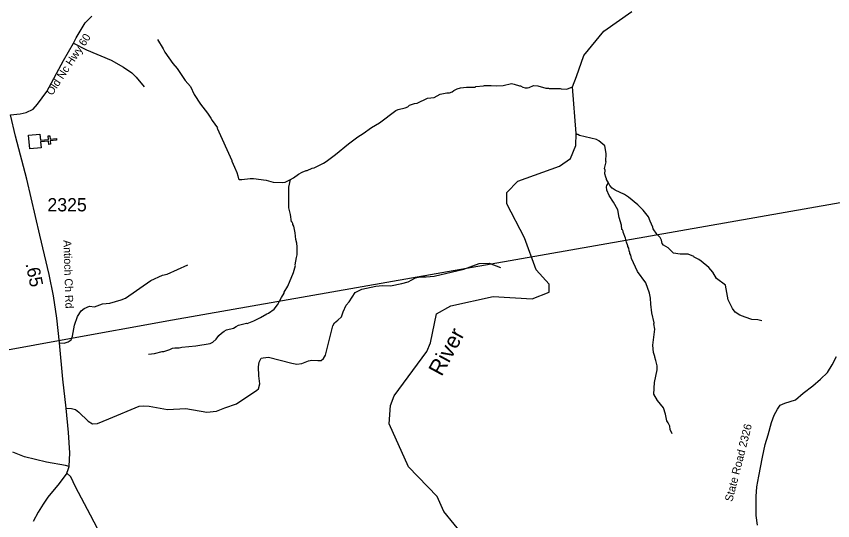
# Model space of a CAD drawing. Extents: x 1248089 to 1457196, y 820910 to 988753.
# Drawn here: x 1401339 to 1409048, y 887761 to 892525 of the extents above; entities that cross this region are included whole.
import ezdxf

# ---------------------------------------------------------------- set-up
doc = ezdxf.new("R2010")
doc.units = 0
for name, color, linetype in [('Exist Cultural Church CELL', 7, 'Continuous'), ('Exist Hydrographic Creek Single Shore', 7, 'Continuous'), ('Exist Hydrographic Misc Water Feature', 7, 'Continuous'), ('Exist Road Non-System Type 51', 7, 'Continuous'), ('Exist Road Secondary Type 51 Attributed', 7, 'Continuous'), ('Exist Road Secondary Type 51 Label', 7, 'Continuous'), ('Exist Utilities Electrical Transmission Line', 7, 'Continuous'), ('Prop GRAU CAT1 Cell', 7, 'Continuous'), ('Prop Lane Lines', 7, 'Continuous'), ('Scratch_Level_4', 7, 'Continuous')]:
    doc.layers.add(name, color=color, linetype=linetype)

msp = doc.modelspace()

# ---------------------------------------------------------------- linework, layer by layer
at = {"layer": 'Exist Cultural Church CELL'}
msp.add_lwpolyline([(1401561.5, 891412), (1401567.1, 891355.3), (1401642.9, 891362.6), (1401639.8, 891394.5), (1401655.7, 891396), (1401658.8, 891364.1), (1401718.6, 891369.9), (1401720.2, 891353.9), (1401660.3, 891348.2), (1401663.4, 891316.3), (1401647.5, 891314.8), (1401644.4, 891346.7), (1401568.6, 891339.4), (1401574, 891282), (1401468, 891271.8), (1401455.6, 891401.8)], close=True, dxfattribs=at)
at = {"layer": 'Exist Hydrographic Creek Single Shore'}
msp.add_lwpolyline([(1405571.1, 887610.2), (1405376.1, 887847.1), (1405312.2, 887989.5), (1405042.2, 888270.8), (1404859.2, 888674.9), (1404871.2, 888848.7), (1404906.1, 888939.9), (1405215.2, 889360.5), (1405250.1, 889441.9), (1405306.2, 889716.5), (1405441.1, 889789.3), (1405843.1, 889879.7), (1406210.2, 889855.9), (1406369.2, 889918.4), (1406371.1, 889993.8), (1406249.1, 890130.9), (1406138.2, 890431.8), (1405970.2, 890753.6), (1405972.2, 890862), (1406074.2, 890968.2), (1406469.2, 891108.1), (1406571.2, 891181.5), (1406623.2, 891305.2), (1406624.1, 891417.1), (1406589.4, 891857.6), (1406628.2, 891955), (1406699.2, 892153.9), (1406887.2, 892383.2), (1407150.2, 892571.6)], dxfattribs=at)
at = {"layer": 'Exist Hydrographic Misc Water Feature'}
for points in [[(1402672.4, 892307), (1402726.5, 892217.9), (1402741.8, 892185.6), (1402817.5, 892080), (1402858.4, 892031.1), (1402932, 891917.6), (1402982.8, 891860.5), (1403017.1, 891787.8), (1403079.1, 891696.4), (1403145.3, 891609), (1403176.3, 891564.4), (1403187.8, 891542.1), (1403238.3, 891471.1), (1403236.7, 891467.8), (1403375.6, 891164.2), (1403375.4, 891156.2), (1403398.2, 891099.7), (1403421.2, 891051.2), (1403432.4, 891019), (1403437.9, 890991), (1403443.7, 890984.8), (1403467.7, 890982.3), (1403547.9, 890992.5), (1403579.9, 890991.8), (1403697.6, 890978.4), (1403763.2, 890959.8), (1403855.2, 890955.8), (1403879.2, 890957.2), (1403929.2, 890984.4)], [(1403929.2, 890984.4), (1403956.2, 890999.5), (1404004.9, 891034.4), (1404037.2, 891051.6), (1404077.6, 891068.8), (1404085.6, 891068.6), (1404134.1, 891091.5), (1404150.2, 891095.1), (1404239.1, 891137.2), (1404263.5, 891152.6), (1404352.9, 891220.6), (1404475.1, 891321.8), (1404564.6, 891387.8), (1404613.2, 891416.7), (1404694.5, 891474.9), (1404767.4, 891517.3), (1404922, 891633.8), (1404946.2, 891645.3), (1405010.5, 891659.8), (1405034.8, 891671.3), (1405051.1, 891685), (1405099.5, 891701.9), (1405123.6, 891705.3), (1405220.6, 891751.1), (1405284.7, 891757.7), (1405341.4, 891788.4), (1405405.8, 891803), (1405429.8, 891802.4), (1405454, 891812), (1405470.3, 891825.6), (1405502.6, 891840.9), (1405534.7, 891848.2), (1405590.9, 891854.9), (1405670.9, 891857.1), (1405679, 891861), (1405751.2, 891867.3), (1405759.3, 891871.1), (1405823.3, 891871.8), (1405871.2, 891868.7), (1405935.3, 891871.2), (1406015.7, 891889.5), (1406041.5, 891884.9), (1406091.3, 891867.9), (1406099.3, 891867.7), (1406122.9, 891855.1), (1406142.8, 891850.7), (1406166.8, 891850.2), (1406182.9, 891853.8), (1406223.3, 891872.9), (1406263.2, 891868.1), (1406338.8, 891846.4), (1406362.7, 891845.8), (1406370.6, 891841.7), (1406474.7, 891843.4), (1406482.6, 891839.3), (1406538.6, 891838), (1406589.4, 891857.6)], [(1406929.8, 890952.4), (1406912.1, 890982.2), (1406912.2, 890990.2), (1406904.6, 891006.4), (1406897.2, 891038.5), (1406897.9, 891070.5), (1406894.3, 891086.6), (1406907.7, 891150.3), (1406905.8, 891155.1), (1406909.4, 891230.1), (1406895, 891302.4), (1406840, 891349.6), (1406816.2, 891360.1), (1406657.1, 891399.6), (1406641.3, 891408), (1406633.3, 891408.1), (1406624.1, 891417.1)], [(1402587.7, 889334.7), (1402643.9, 889341.5), (1402716.3, 889359.9), (1402732.3, 889359.6), (1402788.8, 889378.3), (1402813, 889389.7), (1402837.1, 889393.2), (1402877.1, 889392.4), (1402901.3, 889399.7), (1403033.5, 889413.3), (1403170, 889433.8), (1403194.3, 889447.3), (1403224.9, 889476.5), (1403251.7, 889510), (1403276.2, 889533.4), (1403300.6, 889550.9), (1403324.8, 889562.4), (1403389.2, 889578.9), (1403413.6, 889596.4), (1403437.8, 889607.8), (1403514.2, 889626.1), (1403518.2, 889624.4), (1403582.8, 889648.6), (1403643.3, 889679.2), (1403704.1, 889715.8), (1403720.3, 889721.5), (1403775.2, 889760.2), (1403806.1, 889799.6), (1403843.6, 889870.7), (1403868.4, 889910.1), (1403868.6, 889918.1), (1403901.9, 889977.4), (1403956.7, 890104), (1403974.1, 890171.7), (1403972.8, 890177.8), (1403983.7, 890247.3), (1403992.2, 890271.1), (1403990.2, 890359.2), (1403986.4, 890367.2), (1403986.7, 890383.2), (1403979.4, 890415.4), (1403972.8, 890479.5), (1403958.2, 890543.7), (1403950.5, 890559.9), (1403950.7, 890567.9), (1403945.1, 890582), (1403939, 890584.1), (1403929.3, 890653.4), (1403913.9, 890716.6), (1403912.3, 890912.5), (1403929.2, 890984.4)], [(1407531.8, 888582.1), (1407512.8, 888622.5), (1407509.5, 888654.5), (1407494.1, 888686.9), (1407482.5, 888703.1), (1407467.9, 888767.4), (1407449.2, 888827.8), (1407394.1, 888895.4), (1407360, 888957.7), (1407366.5, 889067.5), (1407389, 889184.9), (1407389.9, 889224.8), (1407378.9, 889273), (1407367.6, 889305.2), (1407367.8, 889313.2), (1407354.6, 889349.5), (1407350.1, 889417.6), (1407367, 889571.5), (1407360.4, 889621.2), (1407362.7, 889629.2), (1407340.7, 889725.6), (1407330.5, 889805.8), (1407327.7, 889861.8), (1407316.7, 889910), (1407282.8, 890006.7), (1407205.2, 890116.3), (1407147.9, 890237.5), (1407140.5, 890269.7), (1407132.9, 890285.8), (1407133.1, 890293.8), (1407125.4, 890310), (1407121.9, 890334.1), (1407114.3, 890350.2), (1407114.5, 890358.2), (1407099.2, 890390.5), (1407092, 890430.6), (1407069.3, 890487.1), (1407069.5, 890495.1), (1407063.7, 890507.2), (1407057.8, 890511.3), (1407054.7, 890551.4), (1407031.4, 890624.3), (1407017.8, 890696.1), (1406979.4, 890768.9), (1406936.8, 890833.8), (1406913.8, 890882.3), (1406912.6, 890914.3), (1406914.8, 890926.3), (1406929.8, 890952.4)], [(1408379.1, 889648.7), (1408339.3, 889657.6), (1408283.5, 889662.8), (1408219.9, 889682.2), (1408172.3, 889703.2), (1408126.9, 889732.2), (1408101.7, 889766.8), (1408059.4, 889845.6), (1408049, 889917.8), (1408034.4, 889986.1), (1407951.8, 890047.9), (1407915.1, 890108.6), (1407878.1, 890151.5), (1407807.3, 890210.9), (1407783.7, 890227.4), (1407740.2, 890250.4), (1407736.3, 890256.6), (1407682.5, 890278.9), (1407608.8, 890279.3), (1407545, 890288.8), (1407494.1, 890339.8), (1407448.7, 890364.8), (1407439, 890379), (1407431.7, 890411.2), (1407420.2, 890435.4), (1407386.9, 890468.1), (1407354, 890516.8), (1407350.3, 890532.9), (1407323.5, 890589.5), (1407308.4, 890629.8), (1407296.8, 890648), (1407257.8, 890694.9), (1407207.9, 890744.4), (1407120.4, 890815.7), (1407080.9, 890840.6), (1406993.9, 890882.5), (1406964.3, 890901.1), (1406942.8, 890925.6), (1406929.8, 890952.4)]]:
    msp.add_lwpolyline(points, dxfattribs=at)
at = {"layer": 'Exist Road Non-System Type 51'}
for points in [[(1401879.1, 892270.7), (1402003.2, 892207.4), (1402235.2, 892111.3), (1402352.3, 892045.7), (1402429.6, 891991.7), (1402469.5, 891949.5), (1402546.8, 891858.1)], [(1401747, 889442.1), (1401790.2, 889437.8), (1401830.1, 889451.9), (1401858.2, 889470.6), (1401869.9, 889503.4), (1401888.6, 889606.6), (1401916.7, 889691), (1401951.9, 889742.6), (1401980, 889766), (1402031.5, 889787.1), (1402078.4, 889782.4), (1402153.4, 889808.2), (1402223.7, 889815.3), (1402329.1, 889845.7), (1402368.9, 889862.2), (1402610.2, 890028.6), (1402720.3, 890080.2), (1402764.9, 890089.6), (1402959.3, 890176.3)], [(1403941.1, 889247.9), (1403989.2, 889240.7), (1404035.7, 889245.6), (1404096.8, 889272.5), (1404131.1, 889277.4), (1404187.3, 889275), (1404219.1, 889275), (1404238.7, 889294.6), (1404258.2, 889323.9), (1404275.4, 889387.6), (1404326.7, 889602.9), (1404343.2, 889628.9), (1404375, 889655.8), (1404409.2, 889685.2), (1404426.4, 889734.1), (1404453.3, 889795.3), (1404482.6, 889827.1), (1404538.9, 889917.7), (1404602.5, 889947), (1404734.5, 889976.4), (1404798.1, 889981.3), (1404871.5, 889978.9), (1404979.1, 890000.9), (1405040.2, 890015.6), (1405108.7, 890054.7), (1405150.3, 890064.5), (1405209, 890064.5), (1405284.8, 890071.9), (1405563.6, 890135.5), (1405709.6, 890189.1), (1405802.5, 890194), (1405912.6, 890152.4)], [(1403625.6, 889008.1), (1403637.9, 889054.6), (1403628.1, 889128), (1403625.6, 889213.7), (1403633, 889257.7), (1403652.5, 889296.9), (1403669.6, 889299.3), (1403721, 889304.2), (1403941.1, 889247.9)], [(1401810.9, 888824.5), (1401859.8, 888819.6), (1401896.5, 888812.3), (1401930.7, 888787.8), (1402018.8, 888699.7), (1402057.9, 888675.2), (1402104.4, 888680.1), (1402212, 888724.2), (1402500.6, 888844.1), (1402537.3, 888846.6), (1402593.5, 888841.7), (1402767.2, 888812.3), (1402940.8, 888822.1), (1403138.9, 888787.8), (1403229.4, 888795.2), (1403307.7, 888827), (1403417.7, 888866.1), (1403610.9, 888993.4), (1403625.6, 889008.1)], [(1401839.1, 888273.5), (1401804.4, 888282.7), (1401624.2, 888315.1), (1401416.2, 888363.6), (1401305.2, 888407.6)]]:
    msp.add_lwpolyline(points, dxfattribs=at)
at = {"layer": 'Exist Road Secondary Type 51 Attributed'}
for points in [[(1401285.8, 891595.2), (1401374.2, 891605), (1401433, 891616.8), (1401498.9, 891647.4), (1401538.9, 891694.5), (1401626, 891814.6), (1401785.5, 892107.4), (1401879.1, 892270.7), (1401905.5, 892321.8), (1401990.2, 892463.1), (1402051.4, 892526.7)], [(1401815.4, 888210.5), (1401829.6, 888243.5), (1401839.1, 888273.5), (1401843.8, 888403.4), (1401832, 888594.7), (1401810.9, 888824.5), (1401780, 889097.1), (1401747, 889442.1), (1401721.1, 889674.4), (1401690.4, 889884.7), (1401647.9, 890085.5), (1401560.6, 890457.8), (1401438, 890986), (1401331.8, 891392.4), (1401285.8, 891595.2)], [(1408338.7, 887717.5), (1408326.1, 887810), (1408324, 887896.2), (1408324, 887988.7), (1408332.4, 888081.3), (1408349.1, 888181.2), (1408384.9, 888362), (1408410.1, 888481.8), (1408437.4, 888572.2), (1408468.9, 888687.9), (1408495.6, 888758.4), (1408525, 888815.2), (1408552.3, 888853), (1408596.4, 888872), (1408646.8, 888886.7), (1408695.2, 888901.4), (1408768.7, 888964.5), (1408859, 889036), (1408932.6, 889096.9), (1408997.7, 889160), (1409043.6, 889232.5), (1409083.6, 889312.4)], [(1401815.4, 888210.5), (1401743.3, 888112.2), (1401638.3, 887984), (1401592.1, 887918.8), (1401545.9, 887843.1), (1401499.6, 887754.8)], [(1402178.6, 887549.9), (1402039.7, 887814.9), (1401898.1, 888082.6), (1401853.5, 888174.4), (1401815.4, 888210.5)]]:
    msp.add_lwpolyline(points, dxfattribs=at)
at = {"layer": 'Exist Utilities Electrical Transmission Line'}
for points in [[(1401772.8, 889468.3), (1402814, 889658.7), (1409349.7, 890808.7)], [(1387175.6, 886830.9), (1391927.4, 887667.4), (1401772.8, 889468.3)]]:
    msp.add_lwpolyline(points, dxfattribs=at)

# ---------------------------------------------------------------- texts
at = {"layer": 'Exist Road Secondary Type 51 Label'}
for s, rotation, p in [('Old Nc Hwy 60', 56.58922, (1401677.6, 891771.4)), ('Antioch Ch Rd', 271.78093, (1401783.9, 890410.5)), ('State Road 2326', 75.66936, (1408099.6, 887935.7))]:
    msp.add_text(s, height=75, rotation=rotation, dxfattribs=at).set_placement(p)
at = {"layer": 'Prop GRAU CAT1 Cell'}
msp.add_text('.65', height=125, rotation=281.94728, dxfattribs=at).set_placement((1401425.3, 890186.4))
at = {"layer": 'Prop Lane Lines'}
msp.add_text('2325', height=125, dxfattribs=at).set_placement((1401632.8, 890682.6))
at = {"layer": 'Scratch_Level_4'}
msp.add_text('River', height=150, rotation=61.56516, dxfattribs=at).set_placement((1405354.8, 889116.9))

doc.saveas('drawing.dxf')
